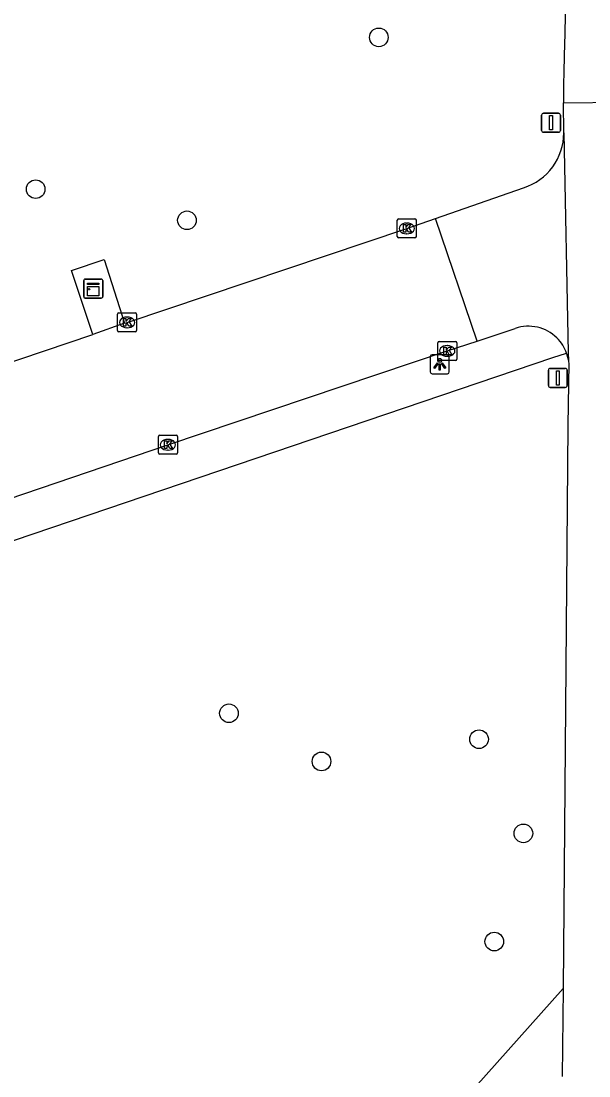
# Model space of a CAD drawing. Extents: x 160557 to 161245, y 385330 to 386505.
# Drawn here: x 160610.2 to 160639.9, y 386381.6 to 386436.9 of the extents above; entities that cross this region are included whole.
import ezdxf

# ---------------------------------------------------------------- set-up
doc = ezdxf.new("R2010")
doc.units = 0
for name, color, linetype in [('IMGEO_Boom', 7, 'Continuous'), ('IMGEO_Fietspad_gesloten', 7, 'Continuous'), ('IMGEO_Kast', 7, 'Continuous'), ('IMGEO_Kolk', 7, 'Continuous'), ('IMGEO_Lichtpunt', 7, 'Continuous'), ('IMGEO_Rijbaan_lokaal_open', 7, 'Continuous'), ('IMGEO_Verkeersbordpaal', 7, 'Continuous'), ('IMGEO_Voetpad_open', 7, 'Continuous')]:
    doc.layers.add(name, color=color, linetype=linetype)

msp = doc.modelspace()

# ---------------------------------------------------------------- linework, layer by layer
at = {"layer": 'IMGEO_Boom'}
for centre in [(160628.917, 386436.063), (160610.917, 386428.099), (160618.854, 386426.467), (160621.055, 386400.61), (160634.172, 386399.249), (160625.908, 386398.084), (160636.498, 386394.31), (160634.971, 386388.636)]:
    msp.add_circle(centre, 0.489, dxfattribs=at)
at = {"layer": 'IMGEO_Fietspad_gesloten'}
for points in [[(160638.882, 386445.688), (160638.655, 386435.592)], [(160638.602, 386432.624), (160641.67, 386432.668)], [(160638.618, 386431.06), (160638.602, 386432.624)], [(160638.858, 386419.135), (160638.869, 386419.052), (160638.878, 386418.969), (160638.83, 386415.704), (160638.582, 386386.181)], [(160638.582, 386386.181), (160638.529, 386381.561)]]:
    msp.add_lwpolyline(points, dxfattribs=at)
msp.add_arc((160714.585, 386432.752), 75.983, 177.8577, 180.09624, dxfattribs=at)
at = {"layer": 'IMGEO_Kast'}
for p, q in [((160613.436, 386422.463), (160613.436, 386423.304)), ((160613.436, 386423.304), (160613.436, 386422.463)), ((160613.511, 386423.388), (160614.352, 386423.388)), ((160614.352, 386423.388), (160613.511, 386423.388)), ((160614.436, 386423.313), (160614.436, 386422.472)), ((160614.436, 386422.472), (160614.436, 386423.313)), ((160614.361, 386422.388), (160613.52, 386422.388)), ((160613.52, 386422.388), (160614.361, 386422.388))]:
    msp.add_line(p, q, dxfattribs=at)
for points in [[(160613.631, 386423.178), (160614.231, 386423.178), (160614.231, 386423.093), (160613.631, 386423.093), (160613.631, 386423.178)], [(160613.631, 386423.003), (160614.231, 386423.003), (160614.231, 386422.514), (160613.631, 386422.514), (160613.631, 386423.003)]]:
    msp.add_lwpolyline(points, dxfattribs=at)
msp.add_circle((160613.715, 386422.852), 0.0377, dxfattribs=at)
for centre, start, end in [((160613.514, 386423.31), 92.4484, 184.2845), ((160613.514, 386423.31), 92.4484, 184.2845), ((160614.358, 386423.31), 2.4484, 94.2845), ((160614.358, 386423.31), 2.4484, 94.2845), ((160613.514, 386422.466), 182.4484, 274.2845), ((160613.514, 386422.466), 182.4484, 274.2845), ((160614.358, 386422.466), 272.4484, 4.2845), ((160614.358, 386422.466), 272.4484, 4.2845)]:
    msp.add_arc(centre, 0.0779, start, end, dxfattribs=at)
at = {"layer": 'IMGEO_Kolk'}
for p, q in [((160629.882, 386425.616), (160629.882, 386426.468)), ((160629.957, 386426.542), (160630.809, 386426.542)), ((160630.883, 386426.468), (160630.883, 386425.616)), ((160630.37, 386426.322), (160630.395, 386426.322)), ((160630.809, 386425.542), (160629.957, 386425.542)), ((160630.393, 386425.762), (160630.368, 386425.762)), ((160615.211, 386420.687), (160615.211, 386421.539)), ((160615.286, 386421.613), (160616.138, 386421.613)), ((160616.212, 386421.539), (160616.212, 386420.687)), ((160615.699, 386421.393), (160615.724, 386421.393)), ((160616.138, 386420.613), (160615.286, 386420.613)), ((160615.722, 386420.833), (160615.697, 386420.833)), ((160632.007, 386419.189), (160632.007, 386420.041)), ((160632.082, 386420.115), (160632.934, 386420.115)), ((160632.495, 386419.895), (160632.52, 386419.895)), ((160633.008, 386420.041), (160633.008, 386419.189)), ((160632.518, 386419.335), (160632.493, 386419.335)), ((160632.934, 386419.115), (160632.082, 386419.115)), ((160617.353, 386414.269), (160617.353, 386415.121)), ((160617.428, 386415.195), (160618.28, 386415.195)), ((160617.841, 386414.975), (160617.866, 386414.975)), ((160618.354, 386415.121), (160618.354, 386414.269)), ((160617.864, 386414.415), (160617.839, 386414.415)), ((160618.28, 386414.195), (160617.428, 386414.195))]:
    msp.add_line(p, q, dxfattribs=at)
for points in [[(160629.882, 386425.616), (160629.882, 386426.468)], [(160629.957, 386426.542), (160630.809, 386426.542)], [(160630.883, 386426.468), (160630.883, 386425.616)], [(160630.203, 386426.242), (160630.326, 386426.242), (160630.326, 386426.091), (160630.456, 386426.242), (160630.62, 386426.242), (160630.474, 386426.091), (160630.627, 386425.842), (160630.475, 386425.842), (160630.39, 386426.006), (160630.326, 386425.939), (160630.326, 386425.842), (160630.203, 386425.842), (160630.203, 386426.242)], [(160630.809, 386425.542), (160629.957, 386425.542)], [(160615.211, 386420.687), (160615.211, 386421.539)], [(160615.286, 386421.613), (160616.138, 386421.613)], [(160616.212, 386421.539), (160616.212, 386420.687)], [(160615.532, 386421.313), (160615.655, 386421.313), (160615.655, 386421.162), (160615.785, 386421.313), (160615.949, 386421.313), (160615.803, 386421.162), (160615.956, 386420.913), (160615.804, 386420.913), (160615.719, 386421.077), (160615.655, 386421.01), (160615.655, 386420.913), (160615.532, 386420.913), (160615.532, 386421.313)], [(160616.138, 386420.613), (160615.286, 386420.613)], [(160632.007, 386419.189), (160632.007, 386420.041)], [(160632.082, 386420.115), (160632.934, 386420.115)], [(160632.328, 386419.815), (160632.451, 386419.815), (160632.451, 386419.664), (160632.581, 386419.815), (160632.745, 386419.815), (160632.599, 386419.664), (160632.752, 386419.415), (160632.6, 386419.415), (160632.515, 386419.579), (160632.451, 386419.512), (160632.451, 386419.415), (160632.328, 386419.415), (160632.328, 386419.815)], [(160633.008, 386420.041), (160633.008, 386419.189)], [(160632.934, 386419.115), (160632.082, 386419.115)], [(160617.353, 386414.269), (160617.353, 386415.121)], [(160617.428, 386415.195), (160618.28, 386415.195)], [(160617.674, 386414.895), (160617.797, 386414.895), (160617.797, 386414.744), (160617.927, 386414.895), (160618.091, 386414.895), (160617.945, 386414.744), (160618.098, 386414.495), (160617.946, 386414.495), (160617.861, 386414.659), (160617.797, 386414.592), (160617.797, 386414.495), (160617.674, 386414.495), (160617.674, 386414.895)], [(160618.354, 386415.121), (160618.354, 386414.269)], [(160618.28, 386414.195), (160617.428, 386414.195)]]:
    msp.add_lwpolyline(points, dxfattribs=at)
for centre, start, end in [((160629.959, 386426.466), 91.552, 178.448), ((160629.959, 386426.466), 91.552, 178.448), ((160630.807, 386426.466), 1.552, 88.448), ((160630.807, 386426.466), 1.552, 88.448), ((160629.959, 386425.618), 181.552, 268.448), ((160629.959, 386425.618), 181.552, 268.448), ((160630.807, 386425.618), 271.552, 358.448), ((160630.807, 386425.618), 271.552, 358.448), ((160615.288, 386421.537), 91.552, 178.448), ((160615.288, 386421.537), 91.552, 178.448), ((160616.136, 386421.537), 1.552, 88.448), ((160616.136, 386421.537), 1.552, 88.448), ((160615.288, 386420.689), 181.552, 268.448), ((160615.288, 386420.689), 181.552, 268.448), ((160616.136, 386420.689), 271.552, 358.448), ((160616.136, 386420.689), 271.552, 358.448), ((160632.084, 386420.039), 91.552, 178.448), ((160632.084, 386420.039), 91.552, 178.448), ((160632.932, 386420.039), 1.552, 88.448), ((160632.932, 386420.039), 1.552, 88.448), ((160632.084, 386419.191), 181.552, 268.448), ((160632.084, 386419.191), 181.552, 268.448), ((160632.932, 386419.191), 271.552, 358.448), ((160632.932, 386419.191), 271.552, 358.448), ((160617.43, 386415.119), 91.552, 178.448), ((160617.43, 386415.119), 91.552, 178.448), ((160618.278, 386415.119), 1.552, 88.448), ((160618.278, 386415.119), 1.552, 88.448), ((160617.43, 386414.271), 181.552, 268.448), ((160617.43, 386414.271), 181.552, 268.448), ((160618.278, 386414.271), 271.552, 358.448), ((160618.278, 386414.271), 271.552, 358.448)]:
    msp.add_arc(centre, 0.0765, start, end, dxfattribs=at)
for centre, major_axis, ratio, start_param, end_param in [((160630.369, 386426.042), (-0.387, 0.002), 0.722429, 4.712389, 7.853982), ((160630.394, 386426.042), (-0.39, 0.002), 0.717154, 1.570796, 4.712389), ((160615.698, 386421.113), (-0.387, 0.002), 0.722429, 4.712389, 7.853982), ((160615.723, 386421.113), (-0.39, 0.002), 0.717154, 1.570796, 4.712389), ((160632.494, 386419.615), (-0.387, 0.002), 0.722429, 4.712389, 7.853982), ((160632.519, 386419.615), (-0.39, 0.002), 0.717154, 1.570796, 4.712389), ((160617.84, 386414.695), (-0.387, 0.002), 0.722429, 4.712389, 7.853982), ((160617.865, 386414.695), (-0.39, 0.002), 0.717154, 1.570796, 4.712389)]:
    msp.add_ellipse(centre, major_axis=major_axis, ratio=ratio, start_param=start_param, end_param=end_param, dxfattribs=at)
at = {"layer": 'IMGEO_Lichtpunt'}
for p, q in [((160631.612, 386419.321), (160631.612, 386418.514)), ((160631.612, 386419.321), (160631.612, 386418.514)), ((160632.514, 386419.416), (160631.706, 386419.416)), ((160632.514, 386419.416), (160631.706, 386419.416)), ((160632.608, 386418.514), (160632.608, 386419.321)), ((160632.608, 386418.514), (160632.608, 386419.321)), ((160631.706, 386418.42), (160632.514, 386418.42)), ((160631.706, 386418.42), (160632.514, 386418.42))]:
    msp.add_line(p, q, dxfattribs=at)
for points in [[(160631.986, 386418.985), (160632.025, 386418.957), (160631.837, 386418.695), (160631.799, 386418.722), (160631.986, 386418.985)], [(160632.088, 386418.937), (160632.135, 386418.937), (160632.135, 386418.615), (160632.088, 386418.615), (160632.088, 386418.937)], [(160632.198, 386418.957), (160632.236, 386418.984), (160632.423, 386418.722), (160632.384, 386418.694), (160632.198, 386418.957)]]:
    msp.add_lwpolyline(points, dxfattribs=at)
msp.add_circle((160632.111, 386419.119), 0.0994, dxfattribs=at)
for centre, start, end in [((160631.706, 386419.321), 90, 180), ((160631.706, 386419.321), 90, 180), ((160632.514, 386419.321), 0, 90), ((160632.514, 386419.321), 0, 90), ((160631.706, 386418.514), 180, 270), ((160631.706, 386418.514), 180, 270), ((160632.514, 386418.514), 270, 0), ((160632.514, 386418.514), 270, 360)]:
    msp.add_arc(centre, 0.0946, start, end, dxfattribs=at)
at = {"layer": 'IMGEO_Rijbaan_lokaal_open'}
for points in [[(160638.618, 386431.06), (160638.85, 386419.519), (160638.858, 386419.135)], [(160631.881, 386426.564), (160636.504, 386428.174)], [(160615.578, 386421.077), (160615.708, 386421.112), (160630.383, 386426.042), (160631.881, 386426.564)], [(160634.069, 386420.131), (160631.881, 386426.564)], [(160615.578, 386421.077), (160613.921, 386420.482)], [(160593.021, 386413.431), (160599.884, 386415.738), (160613.921, 386420.482)], [(160634.069, 386420.131), (160636.074, 386420.794)], [(160598.134, 386407.967), (160601.131, 386409.002), (160617.849, 386414.696), (160632.508, 386419.615), (160634.069, 386420.131)]]:
    msp.add_lwpolyline(points, dxfattribs=at)
for centre, radius, start, end in [((160635.597, 386431.056), 3.021, 287.4706, 0.0837), ((160636.766, 386418.789), 2.121, 45.234, 109.0487), ((160636.766, 386418.793), 2.119, 19.2731, 45.16), ((160636.851, 386418.808), 2.034, 9.2507, 19.6511)]:
    msp.add_arc(centre, radius, start, end, dxfattribs=at)
at = {"layer": 'IMGEO_Verkeersbordpaal'}
for p, q in [((160637.452, 386431.184), (160637.452, 386431.984)), ((160637.452, 386431.984), (160637.452, 386431.184)), ((160637.552, 386432.084), (160638.342, 386432.084)), ((160638.342, 386432.084), (160637.552, 386432.084)), ((160638.442, 386431.984), (160638.442, 386431.184)), ((160638.442, 386431.184), (160638.442, 386431.984)), ((160638.342, 386431.084), (160637.552, 386431.084)), ((160637.552, 386431.084), (160638.342, 386431.084)), ((160637.907, 386418.7), (160638.697, 386418.7)), ((160638.697, 386418.7), (160637.907, 386418.7)), ((160637.807, 386417.8), (160637.807, 386418.6)), ((160637.807, 386418.6), (160637.807, 386417.8)), ((160638.797, 386418.6), (160638.797, 386417.8)), ((160638.797, 386417.8), (160638.797, 386418.6)), ((160638.697, 386417.7), (160637.907, 386417.7)), ((160637.907, 386417.7), (160638.697, 386417.7))]:
    msp.add_line(p, q, dxfattribs=at)
for points in [[(160637.872, 386431.959), (160638.022, 386431.959), (160638.022, 386431.209), (160637.872, 386431.209), (160637.872, 386431.959)], [(160638.227, 386418.575), (160638.377, 386418.575), (160638.377, 386417.825), (160638.227, 386417.825), (160638.227, 386418.575)]]:
    msp.add_lwpolyline(points, dxfattribs=at)
for centre, start, end in [((160637.552, 386431.984), 90, 180), ((160637.552, 386431.984), 90, 180), ((160638.342, 386431.984), 0, 90), ((160638.342, 386431.984), 360, 90), ((160637.552, 386431.184), 180, 270), ((160637.552, 386431.184), 180, 270), ((160638.342, 386431.184), 270, 0), ((160638.342, 386431.184), 270, 0), ((160637.907, 386418.6), 90, 180), ((160637.907, 386418.6), 90, 180), ((160638.697, 386418.6), 0, 90), ((160638.697, 386418.6), 360, 90), ((160637.907, 386417.8), 180, 270), ((160637.907, 386417.8), 180, 270), ((160638.697, 386417.8), 270, 0), ((160638.697, 386417.8), 270, 0)]:
    msp.add_arc(centre, 0.1, start, end, dxfattribs=at)
at = {"layer": 'IMGEO_Voetpad_open'}
for points in [[(160613.921, 386420.482), (160612.792, 386423.842), (160614.51, 386424.418), (160615.578, 386421.077)], [(160594.996, 386404.718), (160602.004, 386407.052), (160638.043, 386419.263), (160638.766, 386419.492)], [(160616.078, 386360.948), (160638.582, 386386.181)]]:
    msp.add_lwpolyline(points, dxfattribs=at)

doc.saveas('drawing.dxf')
